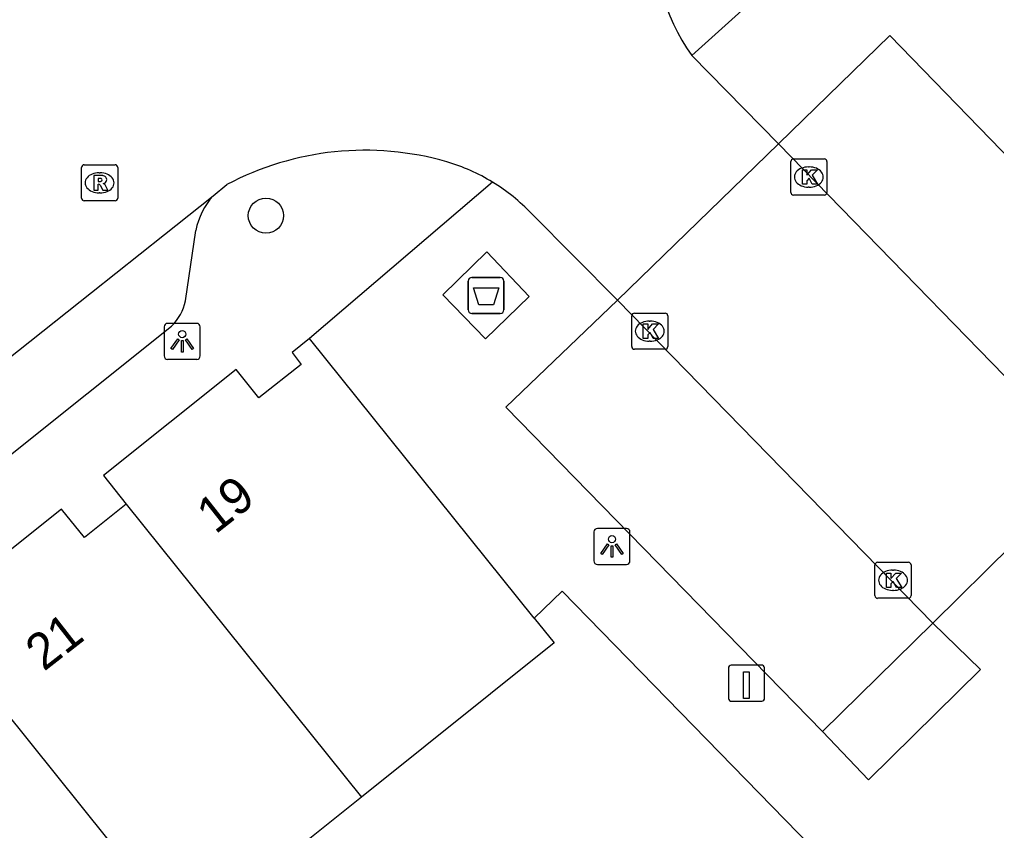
# Model space of a CAD drawing. Extents: x 157466 to 158888, y 383063 to 384677.
# Drawn here: x 158306.38 to 158333.44, y 384032.42 to 384054.89 of the extents above; entities that cross this region are included whole.
import ezdxf

# ---------------------------------------------------------------- set-up
doc = ezdxf.new("R2010")
doc.units = 0
for name, color, linetype in [('IMGEO_Afval_apart_plaats', 7, 'Continuous'), ('IMGEO_Boom', 7, 'Continuous'), ('IMGEO_Hek', 7, 'Continuous'), ('IMGEO_Kolk', 7, 'Continuous'), ('IMGEO_Laadpaal', 7, 'Continuous'), ('IMGEO_Lichtpunt', 7, 'Continuous'), ('IMGEO_Muur', 7, 'Continuous'), ('IMGEO_Pand', 7, 'Continuous'), ('IMGEO_Pand_nummerreeks', 7, 'Continuous'), ('IMGEO_Parkeervlak_open', 7, 'Continuous'), ('IMGEO_Rijbaan_lokaal_open', 7, 'Continuous'), ('IMGEO_Rioolput', 7, 'Continuous'), ('IMGEO_Voetpad_gesloten', 7, 'Continuous'), ('IMGEO_Voetpad_open', 7, 'Continuous')]:
    doc.layers.add(name, color=color, linetype=linetype)

msp = doc.modelspace()

# ---------------------------------------------------------------- linework, layer by layer
at = {"layer": 'IMGEO_Afval_apart_plaats'}
for p, q in [((158318.811, 384046.843), (158318.811, 384047.643)), ((158318.811, 384047.643), (158318.811, 384046.843)), ((158318.911, 384047.743), (158319.701, 384047.743)), ((158319.701, 384047.743), (158318.911, 384047.743)), ((158319.801, 384047.643), (158319.801, 384046.843)), ((158319.801, 384046.843), (158319.801, 384047.643)), ((158319.701, 384046.743), (158318.911, 384046.743)), ((158318.911, 384046.743), (158319.701, 384046.743))]:
    msp.add_line(p, q, dxfattribs=at)
msp.add_lwpolyline([(158318.954, 384047.457), (158319.658, 384047.457), (158319.509, 384046.987), (158319.103, 384046.987), (158318.954, 384047.457)], dxfattribs=at)
for centre, start, end in [((158318.911, 384047.643), 90, 180), ((158318.911, 384047.643), 90, 180), ((158319.701, 384047.643), 0, 90), ((158319.701, 384047.643), 360, 90), ((158318.911, 384046.843), 180, 270), ((158318.911, 384046.843), 180, 270), ((158319.701, 384046.843), 270, 0), ((158319.701, 384046.843), 270, 0)]:
    msp.add_arc(centre, 0.1, start, end, dxfattribs=at)
at = {"layer": 'IMGEO_Boom'}
msp.add_circle((158313.209, 384049.454), 0.489, dxfattribs=at)
at = {"layer": 'IMGEO_Hek'}
msp.add_lwpolyline([(158320.64, 384038.304), (158321.41, 384039.055)], dxfattribs=at)
at = {"layer": 'IMGEO_Kolk'}
for p, q in [((158327.746, 384050.098), (158327.746, 384050.95)), ((158327.821, 384051.024), (158328.673, 384051.024)), ((158328.234, 384050.804), (158328.259, 384050.804)), ((158328.747, 384050.95), (158328.747, 384050.098)), ((158328.257, 384050.244), (158328.232, 384050.244)), ((158328.673, 384050.024), (158327.821, 384050.024)), ((158323.415, 384046.753), (158324.267, 384046.753)), ((158323.34, 384045.827), (158323.34, 384046.679)), ((158323.828, 384046.533), (158323.853, 384046.533)), ((158324.341, 384046.679), (158324.341, 384045.827)), ((158323.851, 384045.973), (158323.826, 384045.973)), ((158324.267, 384045.753), (158323.415, 384045.753)), ((158330.078, 384038.927), (158330.078, 384039.779)), ((158330.153, 384039.853), (158331.005, 384039.853)), ((158331.079, 384039.779), (158331.079, 384038.927)), ((158330.566, 384039.633), (158330.591, 384039.633)), ((158330.589, 384039.073), (158330.564, 384039.073)), ((158331.005, 384038.853), (158330.153, 384038.853))]:
    msp.add_line(p, q, dxfattribs=at)
for points in [[(158327.746, 384050.098), (158327.746, 384050.95)], [(158327.821, 384051.024), (158328.673, 384051.024)], [(158328.747, 384050.95), (158328.747, 384050.098)], [(158328.067, 384050.724), (158328.19, 384050.724), (158328.19, 384050.573), (158328.32, 384050.724), (158328.484, 384050.724), (158328.338, 384050.573), (158328.491, 384050.324), (158328.339, 384050.324), (158328.254, 384050.488), (158328.19, 384050.421), (158328.19, 384050.324), (158328.067, 384050.324), (158328.067, 384050.724)], [(158328.673, 384050.024), (158327.821, 384050.024)], [(158323.415, 384046.753), (158324.267, 384046.753)], [(158323.34, 384045.827), (158323.34, 384046.679)], [(158323.661, 384046.453), (158323.784, 384046.453), (158323.784, 384046.302), (158323.914, 384046.453), (158324.078, 384046.453), (158323.932, 384046.302), (158324.085, 384046.053), (158323.933, 384046.053), (158323.848, 384046.217), (158323.784, 384046.15), (158323.784, 384046.053), (158323.661, 384046.053), (158323.661, 384046.453)], [(158324.341, 384046.679), (158324.341, 384045.827)], [(158324.267, 384045.753), (158323.415, 384045.753)], [(158330.078, 384038.927), (158330.078, 384039.779)], [(158330.153, 384039.853), (158331.005, 384039.853)], [(158331.079, 384039.779), (158331.079, 384038.927)], [(158330.399, 384039.553), (158330.522, 384039.553), (158330.522, 384039.402), (158330.652, 384039.553), (158330.816, 384039.553), (158330.67, 384039.402), (158330.823, 384039.153), (158330.671, 384039.153), (158330.586, 384039.317), (158330.522, 384039.25), (158330.522, 384039.153), (158330.399, 384039.153), (158330.399, 384039.553)], [(158331.005, 384038.853), (158330.153, 384038.853)]]:
    msp.add_lwpolyline(points, dxfattribs=at)
for centre, start, end in [((158327.823, 384050.948), 91.552, 178.448), ((158327.823, 384050.948), 91.552, 178.448), ((158328.671, 384050.948), 1.552, 88.448), ((158328.671, 384050.948), 1.552, 88.448), ((158327.823, 384050.1), 181.552, 268.448), ((158327.823, 384050.1), 181.552, 268.448), ((158328.671, 384050.1), 271.552, 358.448), ((158328.671, 384050.1), 271.552, 358.448), ((158323.417, 384046.677), 91.552, 178.448), ((158323.417, 384046.677), 91.552, 178.448), ((158324.265, 384046.677), 1.552, 88.448), ((158324.265, 384046.677), 1.552, 88.448), ((158323.417, 384045.829), 181.552, 268.448), ((158323.417, 384045.829), 181.552, 268.448), ((158324.265, 384045.829), 271.552, 358.448), ((158324.265, 384045.829), 271.552, 358.448), ((158330.155, 384039.777), 91.552, 178.448), ((158330.155, 384039.777), 91.552, 178.448), ((158331.003, 384039.777), 1.552, 88.448), ((158331.003, 384039.777), 1.552, 88.448), ((158330.155, 384038.929), 181.552, 268.448), ((158330.155, 384038.929), 181.552, 268.448), ((158331.003, 384038.929), 271.552, 358.448), ((158331.003, 384038.929), 271.552, 358.448)]:
    msp.add_arc(centre, 0.0765, start, end, dxfattribs=at)
for centre, major_axis, ratio, start_param, end_param in [((158328.233, 384050.524), (-0.387, 0.002), 0.722429, 4.712389, 7.853982), ((158328.258, 384050.524), (-0.39, 0.002), 0.717154, 1.570796, 4.712389), ((158323.827, 384046.253), (-0.387, 0.002), 0.722429, 4.712389, 7.853982), ((158323.852, 384046.253), (-0.39, 0.002), 0.717154, 1.570796, 4.712389), ((158330.565, 384039.353), (-0.387, 0.002), 0.722429, 4.712389, 7.853982), ((158330.59, 384039.353), (-0.39, 0.002), 0.717154, 1.570796, 4.712389)]:
    msp.add_ellipse(centre, major_axis=major_axis, ratio=ratio, start_param=start_param, end_param=end_param, dxfattribs=at)
at = {"layer": 'IMGEO_Laadpaal'}
for p, q in [((158326.936, 384037.002), (158326.095, 384037.002)), ((158326.936, 384037.002), (158326.095, 384037.002)), ((158326.02, 384036.918), (158326.02, 384036.077)), ((158326.02, 384036.918), (158326.02, 384036.077)), ((158327.02, 384036.086), (158327.02, 384036.927)), ((158327.02, 384036.086), (158327.02, 384036.927)), ((158326.104, 384036.002), (158326.945, 384036.002)), ((158326.104, 384036.002), (158326.945, 384036.002))]:
    msp.add_line(p, q, dxfattribs=at)
msp.add_lwpolyline([(158326.435, 384036.815), (158326.595, 384036.815), (158326.595, 384036.082), (158326.435, 384036.082), (158326.435, 384036.815)], dxfattribs=at)
for centre, start, end in [((158326.098, 384036.924), 92.4484, 184.2845), ((158326.098, 384036.924), 92.4484, 184.2845), ((158326.942, 384036.924), 2.4484, 94.2845), ((158326.942, 384036.924), 2.4484, 94.2845), ((158326.098, 384036.08), 182.4484, 274.2845), ((158326.098, 384036.08), 182.4484, 274.2845), ((158326.942, 384036.08), 272.4484, 4.2845), ((158326.942, 384036.08), 272.4484, 4.2845)]:
    msp.add_arc(centre, 0.0779, start, end, dxfattribs=at)
at = {"layer": 'IMGEO_Lichtpunt'}
for p, q in [((158311.293, 384046.47), (158310.485, 384046.47)), ((158311.293, 384046.47), (158310.485, 384046.47)), ((158310.391, 384046.375), (158310.391, 384045.568)), ((158310.391, 384046.375), (158310.391, 384045.568)), ((158311.387, 384045.568), (158311.387, 384046.375)), ((158311.387, 384045.568), (158311.387, 384046.375)), ((158310.485, 384045.474), (158311.293, 384045.474)), ((158310.485, 384045.474), (158311.293, 384045.474)), ((158323.197, 384040.79), (158322.389, 384040.79)), ((158323.197, 384040.79), (158322.389, 384040.79)), ((158322.295, 384040.695), (158322.295, 384039.888)), ((158322.295, 384040.695), (158322.295, 384039.888)), ((158323.291, 384039.888), (158323.291, 384040.695)), ((158323.291, 384039.888), (158323.291, 384040.695)), ((158322.389, 384039.794), (158323.197, 384039.794)), ((158322.389, 384039.794), (158323.197, 384039.794))]:
    msp.add_line(p, q, dxfattribs=at)
for points in [[(158310.765, 384046.039), (158310.804, 384046.011), (158310.616, 384045.749), (158310.578, 384045.776), (158310.765, 384046.039)], [(158310.867, 384045.991), (158310.914, 384045.991), (158310.914, 384045.669), (158310.867, 384045.669), (158310.867, 384045.991)], [(158310.977, 384046.011), (158311.015, 384046.038), (158311.202, 384045.776), (158311.163, 384045.748), (158310.977, 384046.011)], [(158322.669, 384040.359), (158322.708, 384040.331), (158322.52, 384040.069), (158322.482, 384040.096), (158322.669, 384040.359)], [(158322.771, 384040.311), (158322.818, 384040.311), (158322.818, 384039.989), (158322.771, 384039.989), (158322.771, 384040.311)], [(158322.881, 384040.331), (158322.919, 384040.358), (158323.106, 384040.096), (158323.067, 384040.068), (158322.881, 384040.331)]]:
    msp.add_lwpolyline(points, dxfattribs=at)
for centre in [(158310.89, 384046.173), (158322.794, 384040.493)]:
    msp.add_circle(centre, 0.0994, dxfattribs=at)
for centre, start, end in [((158310.485, 384046.375), 90, 180), ((158310.485, 384046.375), 90, 180), ((158311.293, 384046.375), 0, 90), ((158311.293, 384046.375), 0, 90), ((158310.485, 384045.568), 180, 270), ((158310.485, 384045.568), 180, 270), ((158311.293, 384045.568), 270, 0), ((158311.293, 384045.568), 270, 360), ((158322.389, 384040.695), 90, 180), ((158322.389, 384040.695), 90, 180), ((158323.197, 384040.695), 0, 90), ((158323.197, 384040.695), 0, 90), ((158322.389, 384039.888), 180, 270), ((158322.389, 384039.888), 180, 270), ((158323.197, 384039.888), 270, 0), ((158323.197, 384039.888), 270, 360)]:
    msp.add_arc(centre, 0.0946, start, end, dxfattribs=at)
at = {"layer": 'IMGEO_Muur'}
msp.add_lwpolyline([(158328.681, 384031.596), (158321.41, 384039.055)], dxfattribs=at)
at = {"layer": 'IMGEO_Pand'}
for points in [[(158314.411, 384046.055), (158313.931, 384045.666), (158314.181, 384045.329), (158313.015, 384044.404), (158312.384, 384045.193), (158308.711, 384042.253), (158309.338, 384041.457)], [(158320.64, 384038.304), (158314.411, 384046.055)], [(158309.338, 384041.457), (158308.179, 384040.535), (158307.549, 384041.325), (158303.866, 384038.389), (158304.486, 384037.583)], [(158309.338, 384041.457), (158315.854, 384033.348)], [(158320.64, 384038.304), (158321.19, 384037.619), (158315.854, 384033.348)], [(158311.006, 384029.468), (158304.486, 384037.583)], [(158315.854, 384033.348), (158311.006, 384029.468)]]:
    msp.add_lwpolyline(points, dxfattribs=at)
at = {"layer": 'IMGEO_Parkeervlak_open'}
msp.add_lwpolyline([(158328.623, 384035.159), (158331.682, 384038.167)], dxfattribs=at)
at = {"layer": 'IMGEO_Rijbaan_lokaal_open'}
for points in [[(158327.41, 384051.443), (158325.007, 384053.894)], [(158322.944, 384047.116), (158327.41, 384051.443)], [(158336.094, 384042.52), (158327.41, 384051.443)], [(158311.747, 384050.003), (158312.125, 384050.314)], [(158302.977, 384043.04), (158311.747, 384050.003)], [(158320.566, 384049.51), (158322.944, 384047.116)], [(158322.944, 384047.116), (158331.682, 384038.167)], [(158333.888, 384040.344), (158331.682, 384038.167)]]:
    msp.add_lwpolyline(points, dxfattribs=at)
for centre, radius, start, end in [((158329.456, 384057.104), 5.486, 133.712, 215.8084), ((158315.954, 384043.085), 8.18, 73.9098, 117.9095), ((158316.681, 384045.785), 5.385, 58.5931, 73.3812), ((158316.724, 384045.855), 5.303, 43.5753, 58.6018)]:
    msp.add_arc(centre, radius, start, end, dxfattribs=at)
at = {"layer": 'IMGEO_Rioolput'}
for p, q in [((158308.101, 384049.938), (158308.101, 384050.79)), ((158308.176, 384050.864), (158309.028, 384050.864)), ((158309.102, 384050.79), (158309.102, 384049.938)), ((158308.589, 384050.644), (158308.614, 384050.644)), ((158308.612, 384050.084), (158308.587, 384050.084)), ((158309.028, 384049.864), (158308.176, 384049.864))]:
    msp.add_line(p, q, dxfattribs=at)
for points in [[(158308.101, 384049.938), (158308.101, 384050.79)], [(158308.176, 384050.864), (158309.028, 384050.864)], [(158309.102, 384050.79), (158309.102, 384049.938)], [(158308.69, 384050.562), (158308.438, 384050.564), (158308.438, 384050.164)], [(158308.438, 384050.164), (158308.562, 384050.164), (158308.562, 384050.326), (158308.573, 384050.326)], [(158308.616, 384050.483), (158308.562, 384050.483), (158308.562, 384050.402)], [(158308.562, 384050.402), (158308.614, 384050.402)], [(158308.62, 384050.297), (158308.691, 384050.164), (158308.831, 384050.164), (158308.766, 384050.29)], [(158309.028, 384049.864), (158308.176, 384049.864)]]:
    msp.add_lwpolyline(points, dxfattribs=at)
for centre, radius, start, end in [((158308.178, 384050.788), 0.0765, 91.552, 178.448), ((158308.178, 384050.788), 0.0765, 91.552, 178.448), ((158309.026, 384050.788), 0.0765, 1.552, 88.448), ((158309.026, 384050.788), 0.0765, 1.552, 88.448), ((158308.689, 384050.452), 0.109, 350.3612, 89.416), ((158308.572, 384050.273), 0.0533, 26.0293, 88.6989), ((158308.598, 384050.591), 0.19, 274.7715, 282.9687), ((158308.622, 384050.387), 0.0964, 77.0061, 93.1865), ((158308.636, 384050.444), 0.0378, 276.6634, 79.6772), ((158308.687, 384050.452), 0.112, 277.5842, 350.9817), ((158308.671, 384050.237), 0.108, 29.5134, 73.7905), ((158308.178, 384049.94), 0.0765, 181.552, 268.448), ((158308.178, 384049.94), 0.0765, 181.552, 268.448), ((158309.026, 384049.94), 0.0765, 271.552, 358.448), ((158309.026, 384049.94), 0.0765, 271.552, 358.448)]:
    msp.add_arc(centre, radius, start, end, dxfattribs=at)
for centre, major_axis, ratio, start_param, end_param in [((158308.588, 384050.364), (-0.387, 0.002), 0.722429, 4.712389, 7.853982), ((158308.613, 384050.364), (-0.39, 0.002), 0.717154, 1.570796, 4.712389)]:
    msp.add_ellipse(centre, major_axis=major_axis, ratio=ratio, start_param=start_param, end_param=end_param, dxfattribs=at)
at = {"layer": 'IMGEO_Voetpad_gesloten'}
msp.add_lwpolyline([(158319.293, 384046.041), (158318.108, 384047.264), (158319.324, 384048.449), (158320.502, 384047.213), (158319.293, 384046.041)], dxfattribs=at)
at = {"layer": 'IMGEO_Voetpad_open'}
for points in [[(158330.845, 384059.155), (158325.007, 384053.894)], [(158327.41, 384051.443), (158330.488, 384054.441), (158339.154, 384045.529)], [(158319.487, 384050.381), (158314.411, 384046.055)], [(158310.978, 384047.092), (158311.271, 384049.043)], [(158328.623, 384035.159), (158319.851, 384044.153), (158322.944, 384047.116)], [(158268.416, 384012.69), (158310.597, 384046.395)], [(158328.444, 384031.408), (158328.681, 384031.596), (158321.41, 384039.055), (158320.64, 384038.304)], [(158331.682, 384038.167), (158332.999, 384036.88), (158329.895, 384033.829), (158328.623, 384035.159)]]:
    msp.add_lwpolyline(points, dxfattribs=at)
for centre, radius, start, end in [((158313.117, 384048.726), 1.873, 137.0048, 170.2477), ((158309.655, 384047.362), 1.35, 314.2306, 348.4448)]:
    msp.add_arc(centre, radius, start, end, dxfattribs=at)

# ---------------------------------------------------------------- texts
at = {"layer": 'IMGEO_Pand_nummerreeks'}
for s, rotation, p in [('19', 38.2517, (158311.807, 384040.609)), ('21', 37.988, (158307.058, 384036.812))]:
    msp.add_text(s, height=1, rotation=rotation, dxfattribs=at).set_placement(p)

doc.saveas('drawing.dxf')
